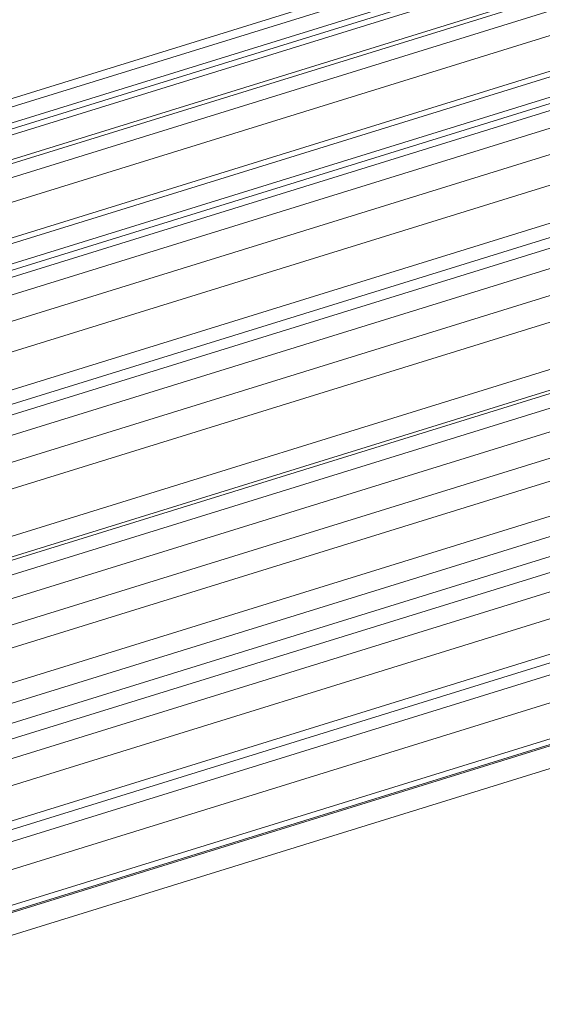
# Model space of a CAD drawing. Header units: millimetres. Extents: x 25069 to 61396, y 8621 to 21558.
# Tile 676 of 700: x 60364 to 60392, y 15453 to 15507. Entities that reach past the tile are written whole.
import ezdxf

# ---------------------------------------------------------------- set-up
doc = ezdxf.new("R2010")
doc.units = ezdxf.units.MM
doc.layers.add('10', color=7, linetype='Continuous')

msp = doc.modelspace()

# ---------------------------------------------------------------- linework, layer by layer
at = {"layer": '10', "color": 7, "linetype": 'Continuous', "lineweight": 20}
for p, q in [((60317.646, 15487.866), (60393.888, 15511.46)), ((60317.182, 15488.198), (60390.519, 15510.893)), ((60316.115, 15486.183), (60394.445, 15510.423)), ((60391.447, 15509.833), (60320.992, 15488.03)), ((60397.84, 15509.791), (60321.372, 15486.127)), ((60391.769, 15509.275), (60318.506, 15486.603)), ((60395.878, 15508.962), (60321.846, 15486.052)), ((60322.724, 15485.552), (60396.863, 15508.495)), ((60400.525, 15508.281), (60324.166, 15484.651)), ((60405.056, 15505.933), (60327.553, 15481.949)), ((60397.597, 15505.406), (60323.889, 15482.596)), ((60322.067, 15481.729), (60397.462, 15505.061)), ((60402.831, 15504.859), (60328.194, 15481.761)), ((60400.209, 15504.789), (60319.582, 15479.838)), ((60329.044, 15481.069), (60403.732, 15504.182)), ((60407.28, 15503.824), (60330.264, 15479.99)), ((60404.288, 15501.206), (60332.91, 15479.117)), ((60411.264, 15500.493), (60333.547, 15476.443)), ((60409.199, 15499.271), (60334.349, 15476.108)), ((60328.372, 15475.625), (60403.352, 15498.828)), ((60335.174, 15475.235), (60410.024, 15498.398)), ((60413.444, 15497.973), (60336.2, 15474.069)), ((60410.415, 15495.574), (60338.879, 15473.436)), ((60416.955, 15493.672), (60339.36, 15469.659)), ((60333.928, 15469.289), (60409.243, 15492.596)), ((60330.723, 15467.175), (60411.991, 15492.324)), ((60415.005, 15492.255), (60340.318, 15469.142)), ((60341.117, 15468.09), (60415.754, 15491.187)), ((60419.044, 15490.756), (60341.952, 15466.899)), ((60415.994, 15488.55), (60344.668, 15466.477)), ((60417.882, 15486.092), (60336.715, 15460.974)), ((60340.283, 15463.2), (60415.134, 15486.364)), ((60422.086, 15485.419), (60344.987, 15461.56)), ((60415.436, 15484.236), (60340.032, 15460.902)), ((60420.235, 15483.769), (60346.096, 15460.826)), ((60346.868, 15459.58), (60420.9, 15482.49)), ((60347.419, 15457.815), (60424.023, 15481.52)), ((60344.194, 15455.682), (60423.75, 15480.301)), ((60421.017, 15480.11), (60350.272, 15458.217)), ((60421.326, 15478.004), (60347.113, 15455.038)), ((60425.958, 15477.145), (60348.128, 15453.06)), ((60349.506, 15453.807), (60422.769, 15476.479)), ((60352.756, 15454.425), (60423.211, 15476.228)), ((60424.183, 15475.278), (60350.847, 15452.583))]:
    msp.add_line(p, q, dxfattribs=at)

doc.saveas('drawing.dxf')
